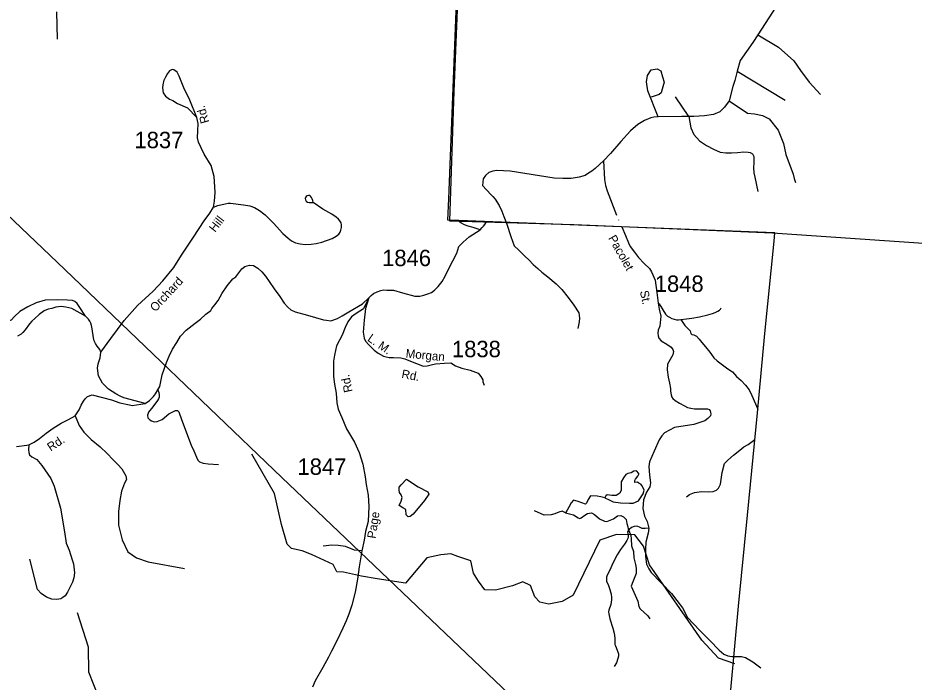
# Model space of a CAD drawing. Extents: x 884530 to 1028605, y 526725 to 653634.
# Drawn here: x 993750 to 1000565, y 551484 to 556537 of the extents above; entities that cross this region are included whole.
import ezdxf

# ---------------------------------------------------------------- set-up
doc = ezdxf.new("R2010")
doc.units = 0
for name, color, linetype in [('Exist Boundary Political City Limit New', 7, 'Continuous'), ('Exist Boundary Political CountyLine', 7, 'Continuous'), ('Exist Hydrographic Creek Single Shore', 7, 'Continuous'), ('Exist Hydrographic Misc Water Feature', 7, 'Continuous'), ('Exist Hydrographic Pond Under 1500 Sq Ft', 7, 'Continuous'), ('Exist Road Non-System Type 51', 7, 'Continuous'), ('Exist Road Secondary Type 41 Attributed', 7, 'Continuous'), ('Exist Road Secondary Type 51 Attributed', 7, 'Continuous'), ('Exist Road Secondary Type 51 Label', 7, 'Continuous'), ('Exist Road Secondary Type 51 Number Label', 7, 'Continuous'), ('Exist Utilities Electrical Transmission Line', 7, 'Continuous'), ('Map Preparation Boundary City Limit Buffer Line', 7, 'Continuous')]:
    doc.layers.add(name, color=color, linetype=linetype)

msp = doc.modelspace()

# ---------------------------------------------------------------- linework, layer by layer
at = {"layer": 'Exist Boundary Political City Limit New'}
for points in [[(997096.1, 556728.4), (997064.9, 555976.8), (997032.1, 554993.6), (997976.4, 554966.1)], [(997976.4, 554966.1), (999489.1, 554901.9), (1001301.9, 554778.2)]]:
    msp.add_lwpolyline(points, dxfattribs=at)
at = {"layer": 'Exist Boundary Political CountyLine'}
msp.add_lwpolyline([(999167.8, 551397.9), (999229.7, 552060.2), (999297, 552754.5), (999373.1, 553532.6), (999431, 554135), (999500.6, 554839.1), (999504.7, 554901), (997102.8, 554995.1), (997020.3, 554998), (997026.3, 555160.3), (997250.5, 560876.2), (1000082.8, 560713.6), (1000385.5, 563731), (1000441.4, 564287.1), (1000460.4, 564476.5), (1000472.3, 564594.7), (1000608.5, 565973.2), (1000710.3, 567046.5), (1001034.2, 570277.9), (1001120.4, 571179.7), (1001306.5, 573042.7)], dxfattribs=at)
at = {"layer": 'Exist Hydrographic Creek Single Shore'}
for points in [[(998214.1, 552885), (998182.3, 552893), (998154.6, 552898.9), (998103.5, 552900.3), (998087.4, 552874), (998074.3, 552844.8), (998065.5, 552837.5), (998011.5, 552856.5), (997975, 552868.2), (997957.4, 552847.8), (997939.9, 552814.2), (997926.8, 552792.3), (997913.6, 552771.8)], [(997913.6, 552771.8), (997888.8, 552785), (997864, 552776.2), (997831.9, 552764.5), (997805.6, 552755.7), (997751.5, 552754.3), (997677.8, 552786.4)], [(997913.6, 552771.8), (997975, 552757.2), (998010, 552732.4), (998023.2, 552728), (998033.4, 552732.4), (998061.1, 552754.3), (998081.6, 552766), (998110.8, 552770.3), (998135.6, 552758.7), (998173.6, 552726.5), (998211.5, 552709), (998229.1, 552706.1), (998278.7, 552726.5), (998309.4, 552749.9), (998334.2, 552751.4), (998356.1, 552741.1), (998376.6, 552720.7), (998380.9, 552691.5), (998388.2, 552663.7), (998389.7, 552649.1), (998410.2, 552599.5), (998414.5, 552574.6), (998416, 552520.6), (998432.1, 552478.2), (998433.5, 552430), (998446.7, 552378.9), (998451, 552349.7), (998451, 552308.8), (998426.9, 552246), (998413.8, 552212.4), (998432.8, 552167.1), (998464.9, 552099.9), (998470.8, 552057.6), (998482.4, 552040), (998539.4, 551988.9), (998555.5, 551964.1)], [(994404, 551270.9), (994288.5, 551558.8), (994286.6, 551749.1), (994203.4, 552010.1)]]:
    msp.add_lwpolyline(points, dxfattribs=at)
at = {"layer": 'Exist Hydrographic Misc Water Feature'}
msp.add_lwpolyline([(999201.3, 551621.4), (999078.3, 551665.6), (998949.6, 551802.7), (998551.8, 552375.2), (998506.5, 552517.3), (998442.6, 552603.9), (998301.1, 552606.8), (998174.4, 552563.4), (997973.1, 552146.2), (997888.4, 552096.8), (997787.4, 552075.6), (997719.2, 552092.1), (997681.6, 552132.1), (997648.7, 552219), (997589.9, 552246.1), (997510, 552215.5), (997380.8, 552182.6), (997300.8, 552185), (997253.8, 552250.8), (997213.9, 552311.9), (997195.1, 552407.1), (997096.4, 552440), (997042.3, 552460), (996967.1, 552453), (996860.9, 552429.1), (996696.8, 552236.7), (996482.9, 552269.6), (996363, 552290.7), (996226.7, 552319), (996175, 552321.3), (996146.8, 552377.7), (995982.3, 552455.3), (995911.8, 552483.5), (995831.8, 552500), (995798.9, 552532.9), (995754.3, 552683.4), (995701.4, 552918.5), (995528, 553217.3)], dxfattribs=at)
at = {"layer": 'Exist Hydrographic Pond Under 1500 Sq Ft'}
for points in [[(998298.8, 552904), (998265.2, 552902.5), (998230.2, 552908.4), (998219.9, 552901.1), (998214.1, 552885), (998246.2, 552870.4), (998276.9, 552854.3), (998332.4, 552847), (998399.6, 552844.1), (998428.8, 552845.6), (998468.2, 552861.6), (998504.7, 552915.7), (998512, 552943.4), (998497.4, 552977), (998487.2, 552988.7), (998475.5, 552994.5), (998462.4, 553004.8), (998441.9, 553003.3), (998440.5, 553017.9), (998446.3, 553028.1), (998465.3, 553050.1), (998472.6, 553066.1), (998472.6, 553072), (998455.1, 553090.9), (998434.6, 553088), (998412.7, 553074.9), (998389.3, 553070.5), (998371.8, 553063.2), (998354.3, 553038.4), (998338.2, 553007.7), (998336.8, 552991.6), (998338.2, 552968.3), (998336.8, 552943.4), (998326.5, 552921.5), (998319.2, 552915.7)], [(996706.2, 553028.9), (996793.2, 552970.2), (996868.4, 552930.2), (996875.4, 552913.7), (996842.5, 552864.4), (996755.5, 552760.9), (996732, 552744.5), (996717.9, 552739.8), (996703.8, 552756.2), (996699.1, 552796.2), (996678, 552810.3), (996649.8, 552826.8), (996663.9, 552859.7), (996673.3, 552887.9), (996663.9, 552909), (996652.1, 552925.5), (996649.8, 552944.3), (996649.8, 552967.8), (996663.9, 552984.3)]]:
    msp.add_lwpolyline(points, close=True, dxfattribs=at)
at = {"layer": 'Exist Road Non-System Type 51'}
for p, q in [((999219.7, 556132.3), (999583.8, 555911.6)), ((998850.7, 555787), (998751.7, 555937.4))]:
    msp.add_line(p, q, dxfattribs=at)
for points in [[(999531.7, 556648.3), (999488.8, 556580.4), (999377.8, 556409.8)], [(994044.6, 556582.8), (994047.6, 556376.5)], [(999377.8, 556409.8), (999339, 556351.5), (999241.9, 556212.8), (999219.7, 556132.3), (999201.6, 556061.6), (999187.7, 556014.5), (999158.6, 555906.2)], [(999377.8, 556409.8), (999534.6, 556315.5), (999649.6, 556210.7), (999701.9, 556138), (999768.1, 556049.7), (999854.4, 555955)], [(998619, 555785.6), (998541.4, 555982.6), (998528.9, 556051.9), (998537.2, 556099), (998564.9, 556142.1), (998610.7, 556149), (998639.8, 556135.1), (998652.3, 556087.9), (998663.4, 556047.7), (998649.6, 555995), (998641.3, 555967.2), (998626, 555954.8), (998564.6, 555935.2)], [(999158.6, 555906.2), (999124, 555857.7), (999086.5, 555823), (999039.3, 555802.2), (998970, 555791.1), (998889.3, 555788.2), (998850.7, 555787)], [(999158.6, 555906.2), (999297.3, 555811.9), (999351.5, 555807.8), (999411, 555795.3), (999462.4, 555768.9), (999531.7, 555682.9), (999570.7, 555581.6), (999590, 555497), (999644.1, 555347.2), (999652.5, 555315.3), (999662.1, 555286.2)], [(998619, 555785.6), (998585.7, 555782.8), (998563.6, 555775.9), (998513.6, 555757.8), (998465, 555727.3), (998408.2, 555677.5), (998334.7, 555596.6), (998255.4, 555506.9), (998201.9, 555450)], [(998850.7, 555787), (998798, 555788.3), (998619, 555785.6)], [(998850.7, 555787), (998865.9, 555700.9), (998889.6, 555651), (998934, 555602.5), (998986.6, 555566.4), (999039.4, 555538.6), (999089.2, 555516.4), (999132.3, 555510.9), (999176.7, 555509.5), (999221.1, 555513.7), (999269.7, 555517.8), (999302.9, 555516.4), (999319.6, 555512.3), (999336.2, 555502.5), (999347.3, 555481.7), (999345.8, 555436), (999343.2, 555395.8), (999345.8, 555359.7), (999352.8, 555325), (999377.8, 555215.4)], [(998201.9, 555450), (998140.8, 555392.4), (998113.8, 555372.4), (998089.2, 555354.8), (998063.3, 555338.4), (998017.6, 555325.4), (997957.7, 555316.1), (997893.8, 555315.8), (997829.1, 555318.8), (997494.4, 555371.1), (997390.8, 555376.5), (997362.3, 555372.5), (997331, 555360.1), (997305.9, 555337.7), (997288, 555312.6), (997284, 555261.5)], [(998201.9, 555450), (998209.8, 555308.4), (998217.7, 555263), (998231.1, 555221.1), (998303.1, 555037.3)], [(997284, 555261.5), (997345.3, 555194.9), (997361.3, 555178.5), (997378.9, 555157.1), (997410.1, 555110.6), (997429.7, 555066.5), (997445.7, 555027.4), (997468.7, 554967.8), (997499.6, 554874.9), (997525, 554802.6), (997559.3, 554769.3), (997602.9, 554726.9), (997637.3, 554693.6), (997669, 554660.1), (997703.9, 554629.4), (997734.8, 554603), (997779.5, 554567.5), (997842.7, 554513.5), (997886.3, 554470), (997933.3, 554410.2), (997978, 554350.6), (998015.9, 554293.3), (998021.6, 554251.9), (998019.3, 554224.5), (998008.5, 554173.6)], [(995237.4, 555098.1), (995269.5, 555109.8), (995325.9, 555123.3), (995348.3, 555128), (995367.5, 555128.5), (995465, 555116.1), (995513.9, 555106.4), (995548.2, 555093.6), (995588.4, 555071.1), (995629.7, 555038.8), (995693.2, 554975), (995764.9, 554897.7), (995804.9, 554860.6), (995831, 554840.5), (995860.7, 554827), (995895.5, 554819), (995933.8, 554813.6), (995979.4, 554815), (996018.1, 554821.1), (996062.5, 554831.3), (996140.9, 554859.9), (996171.5, 554875.6), (996190.6, 554891.9), (996200.1, 554907.5), (996206.3, 554922.6), (996211, 554943.7), (996211, 554962.1), (996207.6, 554979.1), (996199.4, 554993.5), (996187.8, 555006.4), (996169.5, 555022), (996136.8, 555045.2), (996070, 555082.7), (995995.4, 555132.6), (995993, 555147.4), (995988.9, 555161), (995983.4, 555172), (995976, 555180.8), (995969.1, 555185.5), (995959.6, 555186.9), (995948.8, 555183.2), (995941.9, 555178.1), (995937.1, 555170.6), (995935.7, 555163.1), (995937.1, 555152.8), (995942.6, 555143.3), (995952.8, 555136.5), (995965.1, 555133.9), (995995.4, 555132.6)], [(997264.2, 554925.8), (997212.7, 554941.5), (997172.9, 554952.9), (997145.3, 554963.8), (997117.8, 554978.8), (997107.9, 554985), (997104.2, 554991.3), (997104.3, 554995)], [(998317.5, 555000.7), (998318.1, 554999)], [(998619, 554366.8), (998626.7, 554361.1), (998675.7, 554283.1), (998690.9, 554269.1), (998704.8, 554260.8), (998723.4, 554250.2), (998740.4, 554243.9), (998757.2, 554240.6), (998774, 554240.6), (998792.3, 554241.6)], [(998792.3, 554241.6), (998833.6, 554246.5), (998874.6, 554253.1), (998934.2, 554262.4), (998996.8, 554277.1), (999031, 554289.1), (999053.3, 554295.9), (999072.6, 554305.1), (999084.4, 554313.6), (999092.8, 554321), (999098.6, 554331.1)], [(998792.3, 554241.6), (998821.6, 554196.6), (998862.5, 554155.7), (998868.3, 554135.3), (998875.6, 554129.4), (998890.2, 554126.5), (998909.2, 554116.3), (998929.7, 554092.9), (998950.1, 554066.6), (998977.9, 554034.5), (999012.9, 553993.6), (999024.6, 553976.1), (999042.1, 553951.2), (999066.9, 553929.3), (999148.7, 553868), (999185.2, 553844.6), (999214.4, 553809.6), (999251, 553778.9), (999283.1, 553742.4), (999310.1, 553707.3), (999332, 553663.5), (999375.8, 553560.8)], [(998734.7, 553998.7), (998731.1, 553974.6), (998709.2, 553938.8), (998690.2, 553902.3), (998686.2, 553860.7), (998694.2, 553803), (998705.1, 553759.2), (998711.6, 553718.2), (998713.2, 553698.2), (998716.8, 553668.8), (998723.4, 553652), (998731.3, 553640.6), (998749.2, 553625.6), (998781.1, 553605.1), (998817.8, 553585.3), (998843, 553573.3), (998868.3, 553567.2), (998895.3, 553562.4), (998993.3, 553561.8), (999006.6, 553557), (999014.5, 553546.8), (999016.8, 553535.4), (999019.2, 553524), (999016.8, 553510.7), (998997.6, 553489.7), (998973, 553472.1), (998890.7, 553444.7), (998743.8, 553420.5), (998667.8, 553380.1), (998647.8, 553356.8), (998625.9, 553326.8), (998587.9, 553239.9), (998552.3, 553158.4), (998546.9, 553124.4), (998553.3, 553058.9), (998561.4, 552999.1), (998556.5, 552970.1), (998529.1, 552928.1), (998506.5, 552871.6), (998503.3, 552805.4), (998516.1, 552747.3), (998536.1, 552705.3), (998548.8, 552655.5)], [(997078.5, 553891.2), (997124.7, 553872.7), (997189.4, 553856.5), (997249.4, 553833.4), (997269.4, 553807.7), (997284.5, 553783), (997286.4, 553768.7), (997295.6, 553743.3)], [(994813.4, 553708.3), (994822.2, 553688), (994825.2, 553668.9), (994823.7, 553651.3), (994820.5, 553637.8), (994812.6, 553626.2), (994775.8, 553578.6), (994743, 553537.6), (994736.1, 553514.3), (994739.2, 553493.5), (994752.8, 553479.2), (994767.2, 553471.2), (994785.5, 553464.8), (994808.6, 553465.6), (994846.1, 553482.4), (994898.7, 553524.6), (994948.3, 553551.3), (994963.3, 553549.3), (994972.9, 553540.3), (994995.1, 553481.6), (995068.4, 553287.1), (995086.8, 553242.4), (995107.5, 553194.6), (995118.7, 553171.5), (995130.6, 553160.4), (995158.5, 553149.2), (995197.2, 553143.6), (995276.5, 553138)], [(994185.3, 553508.7), (994216.4, 553435.3), (994251.5, 553385.1), (994306.5, 553330.1), (994375, 553273.1), (994427.9, 553223.7), (994473.3, 553177.9), (994510.8, 553140.5), (994539.5, 553106.8), (994571.1, 553053.6), (994575.1, 553025.9), (994561.2, 552998.4), (994537.7, 552935.3), (994525.8, 552864.4), (994515.9, 552781.6), (994515.9, 552677.2), (994543.5, 552566.8), (994586.9, 552474.2), (994651.7, 552430), (994740.9, 552398.7), (995016.3, 552348.5)], [(998833.3, 552892.3), (998858.1, 552909.8), (998896.1, 552925.9), (998948.7, 552933.2), (998998.3, 552931.7), (999037.7, 552934.7), (999062.6, 552943.4), (999078.6, 552959.5), (999091.8, 552990.2), (999104.9, 553077.8), (999123.9, 553146.5), (999148.7, 553171.3), (999191.1, 553210.7), (999239.3, 553247.2), (999269.9, 553273.5), (999303.5, 553292.5), (999353.1, 553328.6)], [(993834, 553290), (993831.5, 553250.5), (993832.3, 553231.3), (993839.6, 553212.7), (993856.1, 553197), (993893.3, 553177.7), (993932.7, 553132.4), (993999.7, 553031.9), (994025.3, 552974.8), (994074.6, 552807.2), (994104.1, 552625.9), (994117.9, 552541.2), (994139.6, 552488), (994162.4, 552413.5), (994172, 552384.3), (994181.3, 552315.1), (994175.5, 552277.2), (994164.5, 552243), (994128, 552169.1), (994110, 552141.2), (994092.2, 552127), (994076.7, 552117.5), (994046.4, 552111.2), (994008.5, 552113.8), (993968.1, 552130.1), (993926.5, 552157.9), (993898.7, 552187), (993840.7, 552418)], [(998548.8, 552655.5), (998518.9, 552651.3), (998497, 552652), (998475.9, 552662.3), (998464.2, 552668.1), (998454.7, 552668.8), (998435, 552668.1), (998415.3, 552659.3), (998398.5, 552645.5), (998386.1, 552627.2), (998387.5, 552615.5), (998390.4, 552600.2), (998390.4, 552588.5), (998388.2, 552576.1), (998381.7, 552562.2), (998363.4, 552533.7), (998332, 552491.4), (998306.1, 552451.9), (998273.2, 552388.4), (998252.1, 552335.1), (998231.3, 552297.1), (998226.1, 552281.8), (998224.7, 552267.9), (998225.4, 552251.8), (998240.8, 552219), (998250.2, 552189), (998260.5, 552153.2), (998264.1, 552128.4), (998262.7, 552110.2), (998258.3, 552075.1), (998244, 552031.3), (998241.8, 552018.9), (998243.3, 552002.8), (998250.6, 551964.8), (998273.2, 551894), (998284.9, 551856.7), (998289.7, 551817.3), (998289.7, 551788.1), (998289.7, 551770.6), (998295.5, 551758.9), (998307.2, 551725.3), (998316.7, 551699), (998316.7, 551681.5), (998312.3, 551662.5), (998301.4, 551630.3), (998284.6, 551601.1)], [(998548.8, 552655.5), (998543.4, 552617.7), (998524.9, 552547.7), (998521.4, 552494.3), (998521.4, 552439.8), (998530.3, 552380.4), (998547.4, 552344.4), (998566.6, 552317.4), (998720.7, 552158.3), (998760.4, 552104.3), (998805, 552048.4), (998842, 551975.2), (998935.7, 551876.5), (999012.5, 551800.8), (999081.8, 551725.5), (999117.4, 551696.6), (999148.2, 551684.2), (999179.6, 551679.2), (999252.5, 551679.5), (999282.2, 551671.7), (999339, 551638.9), (999399.1, 551592)], [(996365.4, 552481.2), (996309, 552488.2), (996240.8, 552516.4), (996184.4, 552523.5), (996137.4, 552525.8), (996071.6, 552518.8)]]:
    msp.add_lwpolyline(points, dxfattribs=at)
at = {"layer": 'Exist Road Secondary Type 41 Attributed'}
for points in [[(995011.3, 556004.6), (995002.4, 556029.8), (994975.9, 556095.3), (994961.3, 556123.4), (994936.6, 556141.4), (994923.2, 556143.6), (994901.8, 556134.1), (994888.4, 556115), (994872.7, 556085.8), (994862.1, 556065)], [(994862.1, 556065), (994861, 556062.7), (994851.1, 556028.1), (994850.3, 556006.1), (994854.2, 555967.3), (994871.9, 555941.6), (994904.1, 555919.1), (994927.4, 555908.4), (994964.6, 555884.9), (995041, 555852.3), (995111.9, 555780.3)], [(995111.9, 555780.3), (995058.1, 555911.8), (995011.3, 556004.6)], [(994381.8, 553993.6), (994455.9, 554097.4), (994558.2, 554235.5), (994658.5, 554348.1), (994778.3, 554459.2), (994853.5, 554535.9), (994935.2, 554637.5), (994994.3, 554732.3), (995086, 554868.7), (995167.5, 554994.2), (995208.4, 555050.6), (995237.4, 555098.1), (995244, 555141.9), (995250.2, 555210.1), (995248.5, 555251.6), (995242.1, 555331.9), (995220.2, 555413.8), (995167.2, 555501.4), (995142.5, 555548.6), (995123.1, 555592.9), (995115.9, 555624.3), (995118.7, 555677.7), (995120.1, 555733.8), (995111.9, 555780.3)], [(994265.3, 554267.6), (994216.5, 554342.2), (994200.1, 554364), (994181.9, 554379.3), (994164.2, 554386.3), (994127.8, 554389.2), (994053.8, 554393.1), (993957.9, 554390.8), (993889.4, 554369.6), (993825.9, 554338.7), (993765.6, 554304.5), (993725, 554264.7), (993700, 554236.5), (993677.6, 554231.1), (993540.3, 554314.8), (993493.5, 554324)], [(996419.6, 554406.3), (996377.5, 554322.8), (996322.5, 554287.2), (996286.1, 554262.2), (996258.3, 554224.4), (996237.6, 554180.8), (996215.1, 554123.7), (996173, 554041.4), (996157.7, 553970.9), (996150.2, 553925.3), (996149.4, 553878.6), (996151, 553808.5), (996157.4, 553751.5), (996171.3, 553683), (996175.3, 553607.6), (996184.5, 553561.4), (996214.6, 553496.7), (996249, 553410.4), (996309.6, 553308.4), (996344.2, 553229.9), (996372.4, 553143), (996390.8, 553045.6), (996398.8, 552987.2), (996412.4, 552906.7), (996419.4, 552819.7), (996412.4, 552704.5), (996394.2, 552629.3), (996383.9, 552563.5), (996365.4, 552481.2), (996346.4, 552361.3), (996332.5, 552267.6), (996315.1, 552168.1), (996289, 552069.2), (996265.5, 552001), (996246.3, 551949.8), (996221.4, 551892.9), (996178.5, 551801.8), (996136, 551719.7), (996112.5, 551674.5), (996069.8, 551593.7), (996011.1, 551492.6), (995990.2, 551444.2)], [(996419.6, 554406.3), (996392.4, 554325), (996383.9, 554238.6), (996376.4, 554146.6), (996382.8, 554100.9), (996393.5, 554077.3), (996419.9, 554049.6), (996459.2, 554009.9), (996490.6, 553986.7), (996530.5, 553963.9), (996550.5, 553957.4), (996573.4, 553954.6), (996606.9, 553952.4), (996662.3, 553951.4), (996693.4, 553942.5), (996748.2, 553921.3), (996815.3, 553895.3), (996832.4, 553888.2), (996862.4, 553889.6), (996891.7, 553896.8), (996926, 553905.1), (996995.3, 553909.7), (997041.5, 553912), (997078.5, 553891.2)]]:
    msp.add_lwpolyline(points, dxfattribs=at)
at = {"layer": 'Exist Road Secondary Type 51 Attributed'}
for points in [[(996419.6, 554406.3), (996437.4, 554424.2), (996455.2, 554439.9), (996481.7, 554454.2), (996508.8, 554464.2), (996530.2, 554468.4), (996554.5, 554467), (996605.1, 554464.8), (996675.6, 554444.8), (996768.5, 554420.1), (996807.3, 554421.3), (996836.6, 554428.3), (996867.2, 554437.7), (996894.2, 554447.1), (996918.9, 554464.8), (996945.9, 554493), (996976.7, 554531.1), (996998.8, 554572.3), (997020, 554614.6), (997056.4, 554688.7), (997087, 554747.5), (997103.7, 554797), (997134.8, 554832), (997182.2, 554870.5), (997264.2, 554925.8), (997281.5, 554943.7), (997289.7, 554951.6), (997300.1, 554965.9), (997314, 554985.1)], [(998342.4, 554946.5), (998369.6, 554882.4), (998393.7, 554824.7), (998406.9, 554797.7), (998439.7, 554756), (998470.4, 554713.7), (998513.5, 554669.4), (998551.7, 554631.2), (998569, 554604.6), (998596.4, 554541.6), (998608.7, 554448.1), (998619, 554366.8), (998627, 554321.5), (998638.7, 554268.2), (998631.5, 554191.4), (998619.9, 554161.3), (998616.4, 554139.7), (998617.9, 554119.2), (998624.5, 554099.5), (998641.3, 554080.5), (998685.1, 554054.2), (998718.7, 554031.6), (998729.6, 554015.5), (998734.7, 553998.7)], [(994716.7, 553604.3), (994749.7, 553625.7), (994780.6, 553656.7), (994795.3, 553676.2), (994813.4, 553708.3), (994828.5, 553733.3), (994847.4, 553821.3), (994880, 553915.8), (994899.6, 553964.7), (994925.7, 554017.4), (994959.5, 554066.4), (994985.9, 554116.2), (995029.9, 554160.2), (995098.4, 554215.9), (995139.4, 554244.7), (995179.4, 554282.9), (995216.4, 554311.7), (995224.7, 554325.4), (995247.7, 554354.7), (995272.9, 554387.8), (995303, 554442.7), (995342.3, 554499.8), (995385.1, 554551.9), (995407.9, 554568.3), (995452.2, 554628.3), (995476.4, 554646.9), (995511.4, 554656.8), (995541.4, 554652.6), (995574.2, 554632.6), (995605.9, 554604.1), (995632, 554571.2), (995659.8, 554532), (995699.1, 554475.6), (995740.9, 554417), (995775.8, 554366.4), (995803.7, 554337.1), (995825.8, 554317.1), (995858.6, 554300.7), (995953.2, 554275.7), (996073.1, 554240.8), (996097.3, 554237.9), (996129.5, 554233.6), (996179.4, 554249.3), (996215.8, 554270.7), (996266.8, 554302.1), (996370.3, 554362.1), (996419.6, 554406.3)], [(994265.3, 554267.6), (994160.7, 554325.5), (994114.9, 554336.6), (994079.6, 554340.5), (994039.7, 554336.9), (994008.5, 554327.2), (993979.7, 554321.1), (993950.4, 554307.5), (993912.2, 554280.5), (993878.1, 554251.1), (993856.7, 554228.9), (993837.9, 554209.5), (993805.2, 554163.3), (993786.7, 554143.5), (993774.3, 554130), (993746.5, 554115.7)], [(994381.8, 553993.6), (994373.1, 554013.2), (994353.2, 554039.3), (994340, 554059), (994329.1, 554080.3), (994324.5, 554103), (994314.7, 554172.4), (994309.4, 554197.6), (994303.5, 554215.9), (994297.6, 554230.6), (994285.9, 554245.2), (994265.3, 554267.6)], [(994716.7, 553604.3), (994555.8, 553646.1), (994528.1, 553659.1), (994495.5, 553677.1), (994440.1, 553713.7), (994394.5, 553757.7), (994361.9, 553814.8), (994354.6, 553873.3), (994361.4, 553906.1), (994374.5, 553950.4), (994381.8, 553993.6)], [(993739.5, 553276.2), (993817.7, 553286.8), (993834, 553290), (993874.8, 553310.4), (993913.9, 553336.5), (993966, 553378.8), (994018.1, 553414.7), (994078.4, 553453), (994135.5, 553482.3), (994185.3, 553508.7), (994215.3, 553554), (994231.6, 553589.9), (994247.9, 553620.8), (994262.5, 553638.8), (994280.5, 553656.7), (994314.7, 553669.7), (994461.3, 553631.5), (994526, 553609.4), (994599.2, 553592.4), (994619.1, 553589.1), (994716.7, 553604.3)]]:
    msp.add_lwpolyline(points, dxfattribs=at)
at = {"layer": 'Exist Utilities Electrical Transmission Line'}
msp.add_lwpolyline([(992829.7, 555840.4), (994107.9, 554622.8), (995758.3, 553040.8), (997486.4, 551392)], dxfattribs=at)
at = {"layer": 'Map Preparation Boundary City Limit Buffer Line'}
for points in [[(997096.1, 556728.4), (997064.9, 555976.8), (997032.1, 554993.6), (997976.4, 554966.1)], [(997976.4, 554966.1), (999489.1, 554901.9), (1001301.9, 554778.2)]]:
    msp.add_lwpolyline(points, dxfattribs=at)

# ---------------------------------------------------------------- texts
at = {"layer": 'Exist Road Secondary Type 51 Label'}
for s, rotation, p in [('Rd.', 106.10536, (995206.2, 555744.9)), ('Hill', 52.31137, (995249.5, 554901.7)), ('Pacolet', 299.34754, (998237.2, 554862.2)), ('Orchard', 47.09626, (994795.5, 554296.5)), ('St.', 281.93923, (998479.4, 554456.5)), ('L. M.', 325.26306, (996402.7, 554084.3)), (' Morgan', 354.64194, (996672.6, 553955.2)), ('Rd.', 101.40858, (996295.8, 553694.3)), ('Rd.', 349.07277, (996663.5, 553798.9)), ('Rd.', 33.45446, (993999.8, 553236.7)), ('Page', 81.49753, (996470, 552572.6))]:
    msp.add_text(s, height=65.62, rotation=rotation, dxfattribs=at).set_placement(p)
at = {"layer": 'Exist Road Secondary Type 51 Number Label'}
for s, p in [('1837', (994636.6, 555546)), ('1846', (996519.7, 554648.4)), ('1848', (998592.8, 554452.3)), ('1838', (997050.7, 553955.6)), ('1847', (995876.1, 553060.4))]:
    msp.add_text(s, height=125, dxfattribs=at).set_placement(p)

doc.saveas('drawing.dxf')
